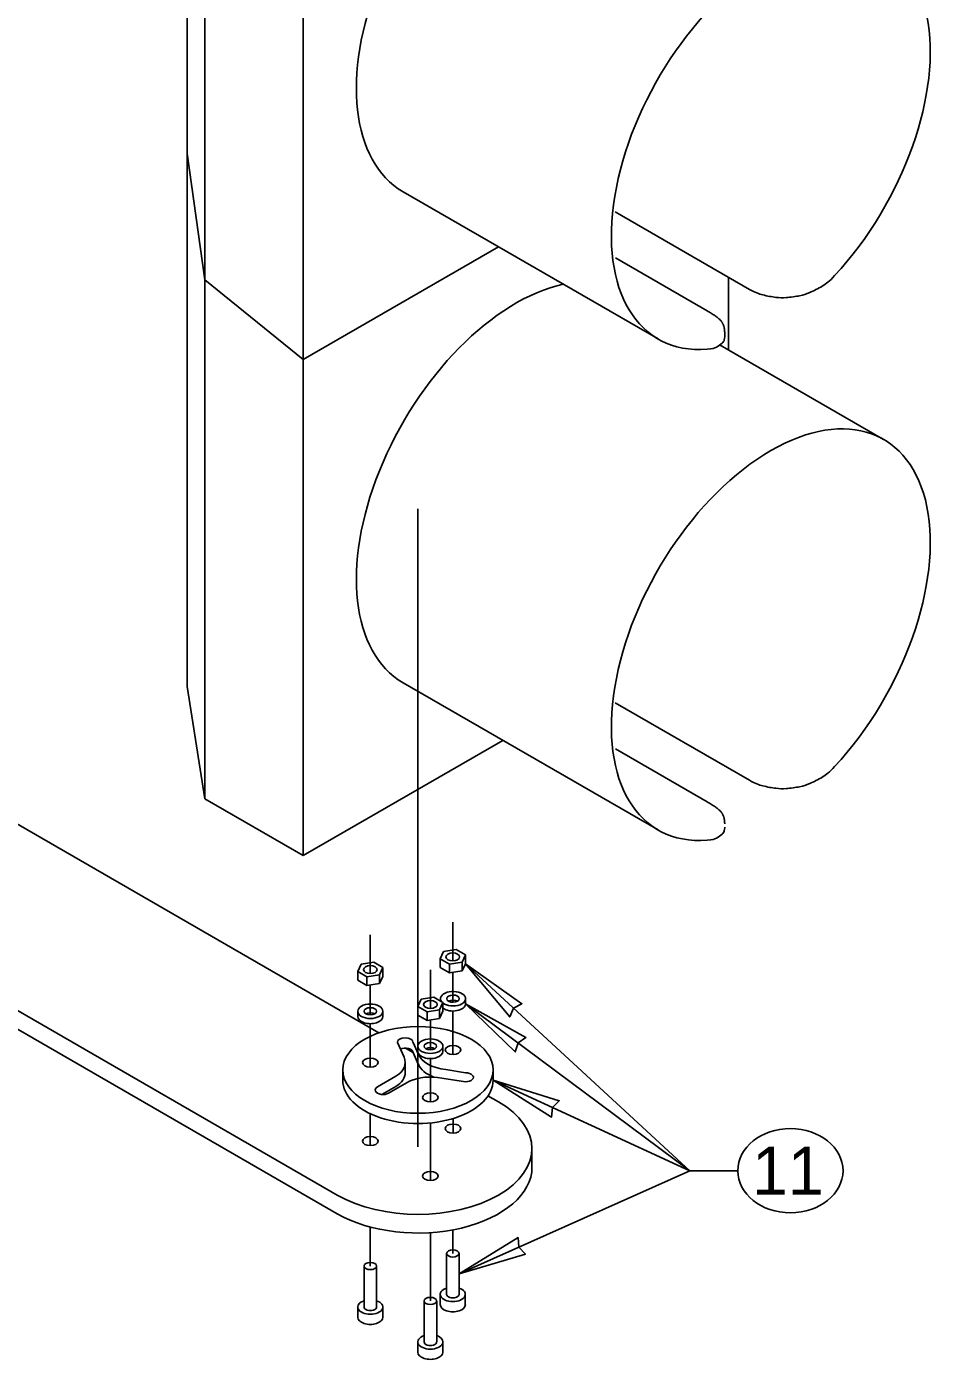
# Model space of a CAD drawing. Extents: x 99862 to 104211, y 98939 to 105076.
# Drawn here: x 102152.3 to 102456.9, y 103411.2 to 103854.5 of the extents above; entities that cross this region are included whole.
import ezdxf

# ---------------------------------------------------------------- set-up
doc = ezdxf.new("R2010")
doc.units = 0
for name, color, linetype in [('Level 11', 7, 'Continuous'), ('Level 12', 7, 'Continuous'), ('Level 15', 7, 'Continuous'), ('Level 19', 7, 'Continuous'), ('Level 20', 7, 'Continuous'), ('Level 21', 7, 'Continuous'), ('Level 26', 7, 'Continuous'), ('Level 8', 7, 'Continuous')]:
    doc.layers.add(name, color=color, linetype=linetype)

msp = doc.modelspace()

# ---------------------------------------------------------------- linework, layer by layer
at = {"layer": 'Level 11'}
for p, q in [((102289.83, 103544.44), (102290.95, 103546.85)), ((102289.83, 103541.53), (102289.83, 103544.44)), ((102292.89, 103542.67), (102289.83, 103544.44)), ((102290.95, 103546.85), (102295.14, 103547.5)), ((102295.14, 103547.5), (102298.2, 103545.73)), ((102298.2, 103545.73), (102297.08, 103543.32)), ((102298.2, 103542.82), (102298.2, 103545.73)), ((102262.39, 103540.23), (102263.51, 103542.65)), ((102262.39, 103537.32), (102262.39, 103540.23)), ((102265.45, 103538.46), (102262.39, 103540.23)), ((102263.51, 103542.65), (102267.7, 103543.29)), ((102269.64, 103539.11), (102265.45, 103538.46)), ((102267.7, 103543.29), (102270.76, 103541.53)), ((102270.76, 103541.53), (102269.64, 103539.11)), ((102269.64, 103536.2), (102269.64, 103539.11)), ((102270.76, 103538.62), (102270.76, 103541.53)), ((102289.83, 103541.53), (102292.89, 103539.76)), ((102297.08, 103543.32), (102292.89, 103542.67)), ((102292.89, 103539.76), (102292.89, 103542.67)), ((102292.89, 103539.76), (102297.08, 103540.41)), ((102297.08, 103540.41), (102297.08, 103543.32)), ((102297.08, 103540.41), (102298.2, 103542.82)), ((102262.39, 103537.32), (102265.45, 103535.55)), ((102265.45, 103535.55), (102265.45, 103538.46)), ((102265.45, 103535.55), (102269.64, 103536.2)), ((102269.64, 103536.2), (102270.76, 103538.62)), ((102282.38, 103528.62), (102283.5, 103531.04)), ((102283.5, 103531.04), (102287.68, 103531.68)), ((102287.68, 103531.68), (102290.75, 103529.91)), ((102289.92, 103531.2), (102289.92, 103530.39)), ((102298.25, 103529.5), (102298.25, 103531.2)), ((102262.41, 103526.99), (102262.41, 103525.29)), ((102270.74, 103525.29), (102270.74, 103526.99)), ((102282.38, 103525.71), (102282.38, 103528.62)), ((102285.44, 103526.85), (102282.38, 103528.62)), ((102289.63, 103527.5), (102285.44, 103526.85)), ((102285.44, 103523.94), (102285.44, 103526.85)), ((102290.75, 103529.91), (102289.63, 103527.5)), ((102289.63, 103524.59), (102289.63, 103527.5)), ((102289.63, 103524.59), (102290.75, 103527)), ((102290.75, 103527), (102290.75, 103529.91)), ((102282.38, 103525.71), (102285.44, 103523.94)), ((102285.44, 103523.94), (102289.63, 103524.59)), ((102275.57, 103516.66), (102277.79, 103511.7)), ((102282.55, 103512.84), (102280.78, 103516.66)), ((102282.55, 103509.44), (102280.78, 103513.26)), ((102282.4, 103515.38), (102282.4, 103513.68)), ((102290.73, 103513.68), (102290.73, 103515.38)), ((102278.18, 103506.56), (102278.18, 103509.96)), ((102257.42, 103507.51), (102257.42, 103504.11)), ((102275.11, 103505.42), (102268.98, 103501.88)), ((102272.66, 103499.75), (102279.59, 103503.75)), ((102290.35, 103504.78), (102298.26, 103503.56)), ((102298.26, 103506.56), (102291.65, 103507.59)), ((102307.42, 103504.11), (102307.42, 103507.51)), ((102275.11, 103502.02), (102270.45, 103499.33)), ((102291.93, 103446.47), (102291.93, 103432.86)), ((102296.1, 103432.86), (102296.1, 103446.47)), ((102264.49, 103442.27), (102264.49, 103428.66)), ((102268.66, 103428.66), (102268.66, 103442.27)), ((102289.85, 103432.86), (102289.85, 103429.46)), ((102298.18, 103429.46), (102298.18, 103432.86)), ((102262.41, 103428.66), (102262.41, 103425.26)), ((102270.74, 103425.26), (102270.74, 103428.66)), ((102284.48, 103430.65), (102284.48, 103417.05)), ((102288.65, 103417.05), (102288.65, 103430.65)), ((102282.4, 103417.05), (102282.4, 103413.64)), ((102290.73, 103413.64), (102290.73, 103417.05))]:
    msp.add_line(p, q, dxfattribs=at)
for centre, major_axis in [((102294.02, 103545.08), (2.27, 0)), ((102266.58, 103540.88), (2.27, 0)), ((102286.56, 103529.27), (2.27, 0)), ((102266.58, 103526.99), (-4.17, 0)), ((102266.58, 103526.99), (-2.08, 0)), ((102282.42, 103507.51), (-25, 0)), ((102286.56, 103515.38), (-4.17, 0)), ((102286.56, 103515.38), (-2.08, 0)), ((102294.09, 103514.17), (-2.6, 0)), ((102266.58, 103509.96), (-2.6, 0)), ((102286.56, 103498.35), (-2.6, 0)), ((102294.02, 103446.47), (-2.08, 0)), ((102266.58, 103442.27), (-2.08, 0)), ((102286.56, 103430.65), (-2.08, 0))]:
    msp.add_ellipse(centre, major_axis=major_axis, ratio=0.57735, dxfattribs=at)
for centre, major_axis, start_param, end_param in [((102294.09, 103531.2), (-4.17, 0), 0.640708, 6.732556), ((102294.09, 103531.2), (-2.08, 0), 0.014662, 6.296698), ((102294.09, 103529.5), (-2.08, 0), 3.926991, 5.497787), ((102266.58, 103525.29), (-2.08, 0), 3.926991, 5.497787), ((102294.09, 103529.5), (-4.17, 0), 0.640708, 3.141593), ((102266.58, 103525.29), (-4.17, 0), 0, 3.141593), ((102278.17, 103516.66), (-2.6, 0), 3.141593, 6.283185), ((102278.17, 103513.26), (-2.6, 0), 3.141593, 5.379094), ((102286.56, 103513.68), (-4.17, 0), 6.283185, 9.424778), ((102294.02, 103514.21), (-11.71, 0), 0.203445, 1.367352), ((102286.56, 103513.68), (-2.08, 0), 3.926991, 5.497787), ((102266.58, 103509.96), (-11.61, 0), 2.396309, 3.403392), ((102294.02, 103510.81), (-11.71, 0), 0.203445, 1.005854), ((102282.42, 103504.11), (-25, 0), 6.283185, 9.424778), ((102266.58, 103506.56), (-11.61, 0), 2.396309, 3.141593), ((102286.66, 103498.37), (-11.71, 0), 4.392235, 5.361438), ((102298.26, 103505.06), (-2.6, 0), 1.570796, 4.712389), ((102270.82, 103500.82), (-2.6, 0), 5.497787, 8.63938), ((102294.02, 103432.86), (-4.17, 0), 5.235988, 10.471976), ((102294.02, 103432.86), (-2.08, 0), 6.283185, 9.424778), ((102266.58, 103428.66), (-4.17, 0), 5.235988, 10.471976), ((102266.58, 103428.66), (-2.08, 0), 0, 3.141593), ((102294.02, 103429.46), (-4.17, 0), 6.283185, 9.424778), ((102266.58, 103425.26), (-4.17, 0), 6.283185, 9.424778), ((102286.56, 103417.05), (-4.17, 0), 5.235988, 10.471976), ((102286.56, 103417.05), (-2.08, 0), 6.283185, 9.424778), ((102286.56, 103413.64), (-4.17, 0), 6.283185, 9.424778)]:
    msp.add_ellipse(centre, major_axis=major_axis, ratio=0.57735, start_param=start_param, end_param=end_param, dxfattribs=at)
at = {"layer": 'Level 12'}
msp.add_line((102255.59, 103465.87), (101758.84, 103752.66), dxfattribs=at)
at = {"layer": 'Level 15'}
for p, q in [((102282.42, 103481.91), (102282.42, 103694.12)), ((102266.58, 103539.57), (102266.58, 103552.41)), ((102294.02, 103543.77), (102294.02, 103556.62)), ((102286.56, 103527.96), (102286.56, 103540.8)), ((102294.02, 103530), (102294.02, 103539.93)), ((102298.2, 103542.82), (102372.82, 103473.98)), ((102266.58, 103525.79), (102266.58, 103535.73)), ((102294.02, 103512.66), (102294.02, 103527.09)), ((102298.25, 103529.5), (102372.82, 103473.98)), ((102266.58, 103508.46), (102266.58, 103522.89)), ((102286.56, 103514.18), (102286.56, 103524.12)), ((102286.56, 103496.85), (102286.56, 103511.28)), ((102307.42, 103504.11), (102372.82, 103473.98)), ((102266.58, 103482.3), (102266.58, 103492.94)), ((102294.09, 103486.51), (102294.09, 103491.34)), ((102286.56, 103470.69), (102286.56, 103489.88)), ((102296.1, 103439.67), (102372.82, 103473.98)), ((102388.82, 103473.98), (102372.82, 103473.98)), ((102266.58, 103442.27), (102266.58, 103455.26)), ((102286.56, 103430.65), (102286.56, 103453.39)), ((102294.02, 103446.47), (102294.02, 103454.3))]:
    msp.add_line(p, q, dxfattribs=at)
for points in [[(102298.2, 103542.82), (102317, 103529.53), (102314.2, 103528.06), (102312.95, 103525.15)], [(102298.25, 103529.5), (102318.35, 103518.26), (102315.72, 103516.49), (102314.78, 103513.47)], [(102307.42, 103504.11), (102329.4, 103497.27), (102327.19, 103495), (102326.9, 103491.84)], [(102296.1, 103439.67), (102315.72, 103451.71), (102315.97, 103448.56), (102318.16, 103446.26)]]:
    msp.add_lwpolyline(points, close=True, dxfattribs=at)
at = {"layer": 'Level 19'}
for p, q in [((102211.49, 103770.3), (102205.62, 103812.3)), ((102244.26, 103743.82), (102211.49, 103770.3))]:
    msp.add_line(p, q, dxfattribs=at)
at = {"layer": 'Level 20'}
msp.add_ellipse((102406.32, 103473.98), major_axis=(-17.5, 0), ratio=0.8, dxfattribs=at)
at = {"layer": 'Level 21'}
for p, q in [((102255.59, 103459.67), (101758.84, 103746.47)), ((102030.49, 103657.79), (102269.42, 103519.84)), ((102278.23, 103514.76), (102280.78, 103513.29)), ((102278.23, 103514.76), (102280.78, 103513.29)), ((102305.72, 103498.89), (102309.25, 103496.85))]:
    msp.add_line(p, q, dxfattribs=at)
for centre, end_param in [((102282.42, 103481.36), 7.068583), ((102282.42, 103475.16), 6.283185)]:
    msp.add_ellipse(centre, major_axis=(37.94, 0), ratio=0.57735, start_param=3.926991, end_param=end_param, dxfattribs=at)
for centre in [(102294.09, 103488.01), (102266.58, 103483.81), (102286.56, 103472.2)]:
    msp.add_ellipse(centre, major_axis=(-2.6, 0), ratio=0.57735, dxfattribs=at)
at = {"layer": 'Level 26'}
for p, q in [((102205.62, 104124.89), (102205.62, 103634.99)), ((102211.49, 104087.59), (102211.49, 103597.69)), ((102244.26, 104068.67), (102244.26, 103578.78)), ((102362.32, 103750.61), (102277.47, 103799.6)), ((102392.75, 103767.12), (102348.05, 103792.92)), ((102309.17, 103781.29), (102244.26, 103743.82)), ((102348.15, 103777.56), (102378.61, 103759.98)), ((102385.68, 103747.03), (102385.68, 103771.2)), ((102384.46, 103752.67), (102384.46, 103751.63)), ((102382.95, 103748.6), (102437.32, 103717.21)), ((102211.49, 103597.69), (102205.62, 103634.99)), ((102362.32, 103587.31), (102277.47, 103636.3)), ((102348.05, 103629.62), (102392.75, 103603.82)), ((102244.26, 103578.78), (102310.68, 103617.12)), ((102378.61, 103596.68), (102348.15, 103614.26)), ((102244.26, 103578.78), (102211.49, 103597.69))]:
    msp.add_line(p, q, dxfattribs=at)
for centre, start_param, end_param in [((102314.97, 103864.55), 3.624566, 6.283185), ((102399.82, 103815.56), 1.196915, 6.657067), ((102314.97, 103701.25), 3.624566, 6.283185), ((102399.82, 103652.26), 1.196915, 6.657067)]:
    msp.add_ellipse(centre, major_axis=(-37.5, -64.95), ratio=0.57735, start_param=start_param, end_param=end_param, dxfattribs=at)
for points, degree in [([(102421.03, 103771.68), (102419.28, 103769.79), (102417.17, 103768.18), (102412.46, 103765.78), (102409.84, 103764.98), (102404.57, 103764.25), (102401.89, 103764.32), (102396.93, 103765.21), (102394.66, 103766.01), (102392.75, 103767.12)], 3), ([(102378.61, 103759.98), (102382.36, 103757.82), (102384.46, 103754.99), (102384.46, 103752.66)], 2), ([(102384.46, 103751.59), (102384.46, 103751.55), (102384.46, 103751.51), (102384.42, 103750.29), (102383.84, 103749.26), (102381.8, 103747.76), (102380.36, 103747.32), (102378.61, 103747.19)], 3), ([(102392.75, 103603.82), (102394.66, 103602.71), (102396.93, 103601.91), (102401.89, 103601.02), (102404.57, 103600.95), (102409.84, 103601.68), (102412.46, 103602.48), (102417.17, 103604.88), (102419.28, 103606.49), (102421.03, 103608.38)], 3), ([(102384.46, 103589.36), (102384.46, 103591.69), (102382.36, 103594.52), (102378.61, 103596.68)], 2), ([(102378.61, 103583.89), (102380.36, 103584.02), (102381.8, 103584.47), (102383.84, 103585.96), (102384.42, 103586.99), (102384.46, 103588.21), (102384.46, 103588.25), (102384.46, 103588.29)], 3)]:
    msp.add_open_spline(points, degree=degree, dxfattribs=at)
at = {"layer": 'Level 8'}
msp.add_line((102320.36, 103475.16), (102320.36, 103481.36), dxfattribs=at)

# ---------------------------------------------------------------- texts
at = {"layer": 'Level 20'}
msp.add_text('11', height=16, dxfattribs=at).set_placement((102393.59, 103465.98))

doc.saveas('drawing.dxf')
